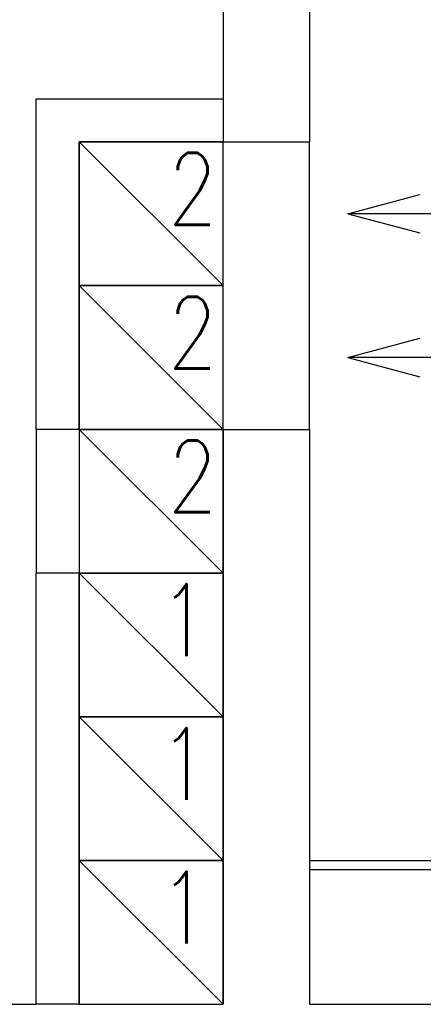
# Model space of a CAD drawing. Header units: millimetres. Extents: x 28600 to 181045, y -399112 to -163690.
# Tile 356 of 482: x 73179 to 73235, y -194640 to -194503. Entities that reach past the tile are written whole.
import ezdxf

# ---------------------------------------------------------------- set-up
doc = ezdxf.new("R2010")
doc.units = ezdxf.units.MM
doc.linetypes.add('HIDDEN', pattern=[9.525, 6.35, -3.175])
doc.layers.get('0').update_dxf_attribs({"color": 8})
for name, color, linetype in [('!! 0_ Istn-sciany', 8, 'Continuous'), ('!! 0_ Istn-widok', 8, 'Continuous'), ('!! 0_Istn-went', 8, 'Continuous'), ('!! 2 ZABUDOWA GK-MDF', 8, 'Continuous'), ('!! 2_Drzwi - nowe remont', 8, 'Continuous')]:
    doc.layers.add(name, color=color, linetype=linetype)
doc.styles.add('ARCHETYP', font='romans.shx', dxfattribs={"height": 15})

# ---------------------------------------------------------------- blocks, each defined once
blk = doc.blocks.new('drzwi giszet')
blk.add_lwpolyline([(68617.39, -194499.27), (68617.39, -194409.27), (68620.39, -194409.27), (68620.39, -194499.27)], close=True)
blk.add_lwpolyline([(68572.43, -194476.09), (68572.43, -194526.09)])
at = {"linetype": 'HIDDEN'}
blk.add_arc((68617.39, -194499.27), 90, 88.0898, 180, dxfattribs=at)

msp = doc.modelspace()

# ---------------------------------------------------------------- linework, layer by layer
at = {"layer": '!! 0_ Istn-sciany'}
for points in [[(73207.42327, -194466.5883), (73207.42327, -194513.5883)], [(73219.42327, -194466.5883), (73219.42327, -194519.5883)], [(73181.42327, -194559.5883), (73181.42327, -194513.5883)], [(73181.42327, -194513.5883), (73207.42327, -194513.5883)], [(73187.42327, -194559.5883), (73187.42327, -194519.5883)], [(73187.42327, -194519.5883), (73219.42327, -194519.5883)], [(73187.42327, -194559.5883), (73181.42327, -194559.5883)], [(73207.42327, -194559.5883), (73207.42327, -194639.5883)], [(73207.42327, -194559.5883), (73219.42327, -194559.5883)], [(73219.42327, -194559.5883), (73219.42327, -194639.5883)], [(73181.42327, -194639.5883), (73181.42327, -194579.5883)], [(73187.42327, -194579.5883), (73181.42327, -194579.5883)], [(73187.42327, -194639.5883), (73187.42327, -194579.5883)], [(73161.42327, -194639.5883), (73181.42327, -194639.5883)], [(73187.42327, -194639.5883), (73207.42327, -194639.5883)], [(73219.42327, -194639.5883), (73521.42327, -194639.5883)]]:
    msp.add_lwpolyline(points, dxfattribs=at)
at = {"layer": '!! 0_ Istn-widok'}
for points in [[(73207.42327, -194513.5883), (73207.42327, -194519.5883)], [(73187.42327, -194639.5883), (73181.42327, -194639.5883)]]:
    msp.add_lwpolyline(points, dxfattribs=at)
at = {"layer": '!! 0_Istn-went'}
for points in [[(73187.42327, -194539.5883), (73207.42327, -194539.5883), (73207.42327, -194519.5883), (73187.42327, -194519.5883)], [(73187.42327, -194559.5883), (73207.42327, -194559.5883), (73207.42327, -194539.5883), (73187.42327, -194539.5883)], [(73187.42327, -194579.5883), (73207.42327, -194579.5883), (73207.42327, -194559.5883), (73187.42327, -194559.5883)], [(73187.42327, -194599.5883), (73207.42327, -194599.5883), (73207.42327, -194579.5883), (73187.42327, -194579.5883)], [(73187.42327, -194619.5883), (73207.42327, -194619.5883), (73207.42327, -194599.5883), (73187.42327, -194599.5883)], [(73187.42327, -194639.5883), (73207.42327, -194639.5883), (73207.42327, -194619.5883), (73187.42327, -194619.5883)]]:
    msp.add_lwpolyline(points, close=True, dxfattribs=at)
for points in [[(73187.42327, -194519.5883), (73207.42327, -194539.5883)], [(73219.42327, -194559.5883), (73219.42327, -194519.5883)], [(73224.78776, -194529.5883), (73234.78776, -194526.90881)], [(73264.83429, -194529.5883), (73224.78776, -194529.5883)], [(73224.78776, -194529.5883), (73234.78776, -194532.26779)], [(73187.42327, -194539.5883), (73207.42327, -194559.5883)], [(73224.78776, -194549.5883), (73234.78776, -194546.90881)], [(73264.83429, -194549.5883), (73224.78776, -194549.5883)], [(73224.78776, -194549.5883), (73234.78776, -194552.26779)], [(73181.42327, -194559.5883), (73181.42327, -194579.5883)], [(73187.42327, -194559.5883), (73207.42327, -194579.5883)], [(73187.42327, -194579.5883), (73207.42327, -194599.5883)], [(73187.42327, -194599.5883), (73207.42327, -194619.5883)], [(73187.42327, -194619.5883), (73207.42327, -194639.5883)]]:
    msp.add_lwpolyline(points, dxfattribs=at)
at = {"layer": '!! 2 ZABUDOWA GK-MDF'}
for points in [[(73219.42327, -194619.5883), (73525.42987, -194619.5883)], [(73219.42327, -194620.8383), (73525.42987, -194620.8383)]]:
    msp.add_lwpolyline(points, dxfattribs=at)
msp.add_lwpolyline([(73219.42327, -194619.5883), (73319.42657, -194619.5883)])

# ---------------------------------------------------------------- block references
at = {"layer": '!! 2_Drzwi - nowe remont'}
msp.add_blockref('drzwi giszet', (4697.61447, -0.32283), dxfattribs=at)

# ---------------------------------------------------------------- texts
at = {"layer": '!! 0_Istn-went', "style": 'ARCHETYP', "width": 0.8}
for s, p in [('2', (73199.7499, -194531.12797)), ('2', (73199.7499, -194551.12797)), ('2', (73199.7499, -194571.12797)), ('1', (73198.54384, -194591.12797)), ('1', (73198.54384, -194611.12797)), ('1', (73198.54384, -194631.12797))]:
    msp.add_text(s, height=10, rotation=0, dxfattribs=at).set_placement(p)

doc.saveas('drawing.dxf')
